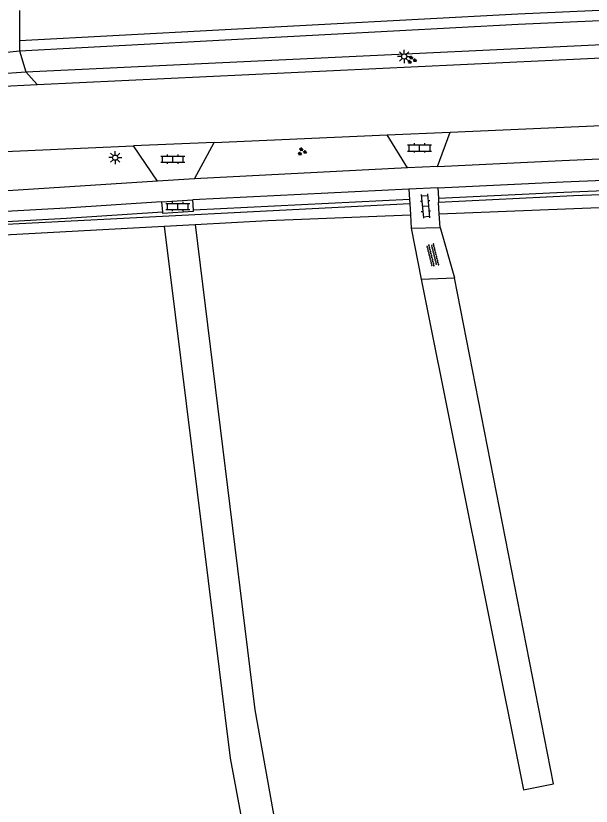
# Model space of a CAD drawing. Extents: x 128999 to 131010, y 395498 to 399007.
# Drawn here: x 129034.1 to 129089.3, y 396030.3 to 396106.1 of the extents above; entities that cross this region are included whole.
import ezdxf

# ---------------------------------------------------------------- set-up
doc = ezdxf.new("R2010")
doc.units = 0
for name, color, linetype in [('gg-afsc-hekwerk', 7, 'Continuous'), ('gg-knt-onverhard', 7, 'Continuous'), ('gg-knt-verharding', 7, 'Continuous'), ('gt-grn-groengrens', 7, 'Continuous'), ('gt-grn-groengrens NZ', 7, 'Continuous'), ('gt-grn-weggrens', 7, 'Continuous'), ('gt-symb-groenvak', 7, 'Continuous'), ('gt-symb-klinker verharding', 7, 'Continuous'), ('gt-symb-lichtmast', 7, 'Continuous'), ('gt-symb-overige verharding', 7, 'Continuous')]:
    doc.layers.add(name, color=color, linetype=linetype)

# ---------------------------------------------------------------- blocks, each defined once
blk = doc.blocks.new('gt0-KL1')
at = {"layer": 'gt-symb-klinker verharding'}
for p, q in [((-1.15, 0.3), (1.15, 0.3)), ((-1, -0.3), (-1, 0.3)), ((-0.5, 0.3), (-0.5, 0.45)), ((0, -0.3), (0, 0.3)), ((0.5, 0.3), (0.5, 0.45)), ((1, -0.3), (1, 0.3)), ((-1.15, -0.3), (1.15, -0.3)), ((-0.5, -0.45), (-0.5, -0.3)), ((0.5, -0.45), (0.5, -0.3))]:
    blk.add_line(p, q, dxfattribs=at)
blk = doc.blocks.new('gt0-GRVAK')
at = {"layer": 'gt-symb-groenvak'}
for p, q in [((-0.11, 0.189), (-0.228, 0.24)), ((-0.182, 0.153), (0.088, 0.153)), ((-0.091, 0.211), (-0.156, 0.322)), ((-0.047, 0.214), (-0.047, 0.393)), ((-0.004, 0.211), (0.061, 0.322)), ((0.015, 0.189), (0.133, 0.24)), ((0.262, -0.052), (0.197, 0.059)), ((0.305, -0.049), (0.305, 0.13)), ((0.349, -0.052), (0.414, 0.059)), ((-0.245, -0.228), (-0.363, -0.177)), ((-0.318, -0.264), (-0.047, -0.264)), ((-0.226, -0.206), (-0.291, -0.095)), ((-0.183, -0.203), (-0.183, -0.024)), ((-0.139, -0.206), (-0.074, -0.095)), ((-0.12, -0.228), (-0.002, -0.177)), ((0.243, -0.074), (0.125, -0.023)), ((0.17, -0.11), (0.441, -0.11)), ((0.368, -0.074), (0.486, -0.023))]:
    blk.add_line(p, q, dxfattribs=at)
blk = doc.blocks.new('gt0-LMAST')
at = {"layer": 'gt-symb-lichtmast'}
for p, q in [((-0.182, 0.173), (-0.447, 0.438)), ((-0.005, 0.246), (-0.005, 0.621)), ((0.172, 0.173), (0.437, 0.438)), ((-0.255, -0.004), (-0.63, -0.004)), ((-0.182, -0.181), (-0.447, -0.446)), ((-0.005, -0.254), (-0.005, -0.629)), ((0.437, -0.446), (0.172, -0.181)), ((0.245, -0.004), (0.62, -0.004))]:
    blk.add_line(p, q, dxfattribs=at)
blk.add_circle((-0.005, -0.004), 0.25, dxfattribs=at)
blk = doc.blocks.new('gt0-OVH')
at = {"layer": 'gt-symb-overige verharding'}
for points in [[(-0.972, 0.298), (-0.967, 0.308), (-0.965, 0.319), (-0.966, 0.33), (-0.971, 0.34), (-0.978, 0.348), (-0.988, 0.353), (-0.999, 0.355), (-1.01, 0.354), (-1.02, 0.349), (-1.028, 0.342), (-1.033, 0.332), (-1.035, 0.321), (-1.034, 0.31), (-1.029, 0.3), (-1.022, 0.292), (-1.012, 0.287), (-1.001, 0.285), (-0.99, 0.286), (-0.98, 0.291)], [(-0.872, 0.106), (-0.867, 0.116), (-0.865, 0.126), (-0.866, 0.137), (-0.871, 0.147), (-0.878, 0.156), (-0.888, 0.161), (-0.899, 0.163), (-0.91, 0.162), (-0.92, 0.157), (-0.928, 0.15), (-0.933, 0.14), (-0.935, 0.129), (-0.934, 0.118), (-0.929, 0.108), (-0.922, 0.1), (-0.912, 0.095), (-0.901, 0.092), (-0.89, 0.094), (-0.88, 0.098)], [(-0.772, 0.298), (-0.767, 0.308), (-0.765, 0.319), (-0.766, 0.33), (-0.771, 0.34), (-0.778, 0.348), (-0.788, 0.353), (-0.799, 0.355), (-0.81, 0.354), (-0.82, 0.349), (-0.828, 0.342), (-0.833, 0.332), (-0.835, 0.321), (-0.834, 0.31), (-0.829, 0.3), (-0.822, 0.292), (-0.812, 0.287), (-0.801, 0.285), (-0.79, 0.286), (-0.78, 0.291)], [(-0.672, 0.106), (-0.667, 0.116), (-0.665, 0.126), (-0.666, 0.137), (-0.671, 0.147), (-0.678, 0.156), (-0.688, 0.161), (-0.699, 0.163), (-0.71, 0.162), (-0.72, 0.157), (-0.728, 0.15), (-0.733, 0.14), (-0.735, 0.129), (-0.734, 0.118), (-0.729, 0.108), (-0.722, 0.1), (-0.712, 0.095), (-0.701, 0.092), (-0.69, 0.094), (-0.68, 0.098)], [(-0.572, 0.298), (-0.567, 0.308), (-0.565, 0.319), (-0.566, 0.33), (-0.571, 0.34), (-0.578, 0.348), (-0.588, 0.353), (-0.599, 0.355), (-0.61, 0.354), (-0.62, 0.349), (-0.628, 0.342), (-0.633, 0.332), (-0.635, 0.321), (-0.634, 0.31), (-0.629, 0.3), (-0.622, 0.292), (-0.612, 0.287), (-0.601, 0.285), (-0.59, 0.286), (-0.58, 0.291)], [(-0.472, 0.106), (-0.467, 0.116), (-0.465, 0.126), (-0.466, 0.137), (-0.471, 0.147), (-0.478, 0.156), (-0.488, 0.161), (-0.499, 0.163), (-0.51, 0.162), (-0.52, 0.157), (-0.528, 0.15), (-0.533, 0.14), (-0.535, 0.129), (-0.534, 0.118), (-0.529, 0.108), (-0.522, 0.1), (-0.512, 0.095), (-0.501, 0.092), (-0.49, 0.094), (-0.48, 0.098)], [(-0.372, 0.298), (-0.367, 0.308), (-0.365, 0.319), (-0.366, 0.33), (-0.371, 0.34), (-0.378, 0.348), (-0.388, 0.353), (-0.399, 0.355), (-0.41, 0.354), (-0.42, 0.349), (-0.428, 0.342), (-0.433, 0.332), (-0.435, 0.321), (-0.434, 0.31), (-0.429, 0.3), (-0.422, 0.292), (-0.412, 0.287), (-0.401, 0.285), (-0.39, 0.286), (-0.38, 0.291)], [(-0.272, 0.106), (-0.267, 0.116), (-0.265, 0.126), (-0.266, 0.137), (-0.271, 0.147), (-0.278, 0.156), (-0.288, 0.161), (-0.299, 0.163), (-0.31, 0.162), (-0.32, 0.157), (-0.328, 0.15), (-0.333, 0.14), (-0.335, 0.129), (-0.334, 0.118), (-0.329, 0.108), (-0.322, 0.1), (-0.312, 0.095), (-0.301, 0.092), (-0.29, 0.094), (-0.28, 0.098)], [(-0.172, 0.298), (-0.167, 0.308), (-0.165, 0.319), (-0.166, 0.33), (-0.171, 0.34), (-0.178, 0.348), (-0.188, 0.353), (-0.199, 0.355), (-0.21, 0.354), (-0.22, 0.349), (-0.228, 0.342), (-0.233, 0.332), (-0.235, 0.321), (-0.234, 0.31), (-0.229, 0.3), (-0.222, 0.292), (-0.212, 0.287), (-0.201, 0.285), (-0.19, 0.286), (-0.18, 0.291)], [(-0.072, 0.106), (-0.067, 0.116), (-0.065, 0.126), (-0.066, 0.137), (-0.071, 0.147), (-0.078, 0.156), (-0.088, 0.161), (-0.099, 0.163), (-0.11, 0.162), (-0.12, 0.157), (-0.128, 0.15), (-0.133, 0.14), (-0.135, 0.129), (-0.134, 0.118), (-0.129, 0.108), (-0.122, 0.1), (-0.112, 0.095), (-0.101, 0.092), (-0.09, 0.094), (-0.08, 0.098)], [(0.028, 0.298), (0.033, 0.308), (0.035, 0.319), (0.034, 0.33), (0.029, 0.34), (0.022, 0.348), (0.012, 0.353), (0.001, 0.355), (-0.01, 0.354), (-0.02, 0.349), (-0.028, 0.342), (-0.033, 0.332), (-0.035, 0.321), (-0.034, 0.31), (-0.029, 0.3), (-0.022, 0.292), (-0.012, 0.287), (-0.001, 0.285), (0.01, 0.286), (0.02, 0.291)], [(0.128, 0.106), (0.133, 0.116), (0.135, 0.126), (0.134, 0.137), (0.129, 0.147), (0.122, 0.156), (0.112, 0.161), (0.101, 0.163), (0.09, 0.162), (0.08, 0.157), (0.072, 0.15), (0.067, 0.14), (0.065, 0.129), (0.066, 0.118), (0.071, 0.108), (0.078, 0.1), (0.088, 0.095), (0.099, 0.092), (0.11, 0.094), (0.12, 0.098)], [(0.228, 0.298), (0.233, 0.308), (0.235, 0.319), (0.234, 0.33), (0.229, 0.34), (0.222, 0.348), (0.212, 0.353), (0.201, 0.355), (0.19, 0.354), (0.18, 0.349), (0.172, 0.342), (0.167, 0.332), (0.165, 0.321), (0.166, 0.31), (0.171, 0.3), (0.178, 0.292), (0.188, 0.287), (0.199, 0.285), (0.21, 0.286), (0.22, 0.291)], [(0.328, 0.106), (0.333, 0.116), (0.335, 0.126), (0.334, 0.137), (0.329, 0.147), (0.322, 0.156), (0.312, 0.161), (0.301, 0.163), (0.29, 0.162), (0.28, 0.157), (0.272, 0.15), (0.267, 0.14), (0.265, 0.129), (0.266, 0.118), (0.271, 0.108), (0.278, 0.1), (0.288, 0.095), (0.299, 0.092), (0.31, 0.094), (0.32, 0.098)], [(0.428, 0.298), (0.433, 0.308), (0.435, 0.319), (0.434, 0.33), (0.429, 0.34), (0.422, 0.348), (0.412, 0.353), (0.401, 0.355), (0.39, 0.354), (0.38, 0.349), (0.372, 0.342), (0.367, 0.332), (0.365, 0.321), (0.366, 0.31), (0.371, 0.3), (0.378, 0.292), (0.388, 0.287), (0.399, 0.285), (0.41, 0.286), (0.42, 0.291)], [(0.528, 0.106), (0.533, 0.116), (0.535, 0.126), (0.534, 0.137), (0.529, 0.147), (0.522, 0.156), (0.512, 0.161), (0.501, 0.163), (0.49, 0.162), (0.48, 0.157), (0.472, 0.15), (0.467, 0.14), (0.465, 0.129), (0.466, 0.118), (0.471, 0.108), (0.478, 0.1), (0.488, 0.095), (0.499, 0.092), (0.51, 0.094), (0.52, 0.098)], [(0.628, 0.298), (0.633, 0.308), (0.635, 0.319), (0.634, 0.33), (0.629, 0.34), (0.622, 0.348), (0.612, 0.353), (0.601, 0.355), (0.59, 0.354), (0.58, 0.349), (0.572, 0.342), (0.567, 0.332), (0.565, 0.321), (0.566, 0.31), (0.571, 0.3), (0.578, 0.292), (0.588, 0.287), (0.599, 0.285), (0.61, 0.286), (0.62, 0.291)], [(0.728, 0.106), (0.733, 0.116), (0.735, 0.126), (0.734, 0.137), (0.729, 0.147), (0.722, 0.156), (0.712, 0.161), (0.701, 0.163), (0.69, 0.162), (0.68, 0.157), (0.672, 0.15), (0.667, 0.14), (0.665, 0.129), (0.666, 0.118), (0.671, 0.108), (0.678, 0.1), (0.688, 0.095), (0.699, 0.092), (0.71, 0.094), (0.72, 0.098)], [(0.828, 0.298), (0.833, 0.308), (0.835, 0.319), (0.834, 0.33), (0.829, 0.34), (0.822, 0.348), (0.812, 0.353), (0.801, 0.355), (0.79, 0.354), (0.78, 0.349), (0.772, 0.342), (0.767, 0.332), (0.765, 0.321), (0.766, 0.31), (0.771, 0.3), (0.778, 0.292), (0.788, 0.287), (0.799, 0.285), (0.81, 0.286), (0.82, 0.291)], [(0.928, 0.106), (0.933, 0.116), (0.935, 0.126), (0.934, 0.137), (0.929, 0.147), (0.922, 0.156), (0.912, 0.161), (0.901, 0.163), (0.89, 0.162), (0.88, 0.157), (0.872, 0.15), (0.867, 0.14), (0.865, 0.129), (0.866, 0.118), (0.871, 0.108), (0.878, 0.1), (0.888, 0.095), (0.899, 0.092), (0.91, 0.094), (0.92, 0.098)], [(1.028, 0.298), (1.033, 0.308), (1.035, 0.319), (1.034, 0.33), (1.029, 0.34), (1.022, 0.348), (1.012, 0.353), (1.001, 0.355), (0.99, 0.354), (0.98, 0.349), (0.972, 0.342), (0.967, 0.332), (0.965, 0.321), (0.966, 0.31), (0.971, 0.3), (0.978, 0.292), (0.988, 0.287), (0.999, 0.285), (1.01, 0.286), (1.02, 0.291)], [(-0.972, -0.142), (-0.967, -0.132), (-0.965, -0.121), (-0.966, -0.11), (-0.971, -0.1), (-0.978, -0.092), (-0.988, -0.087), (-0.999, -0.085), (-1.01, -0.086), (-1.02, -0.091), (-1.028, -0.098), (-1.033, -0.108), (-1.035, -0.119), (-1.034, -0.13), (-1.029, -0.14), (-1.022, -0.148), (-1.012, -0.153), (-1.001, -0.155), (-0.99, -0.154), (-0.98, -0.149)], [(-0.872, -0.334), (-0.867, -0.324), (-0.865, -0.314), (-0.866, -0.303), (-0.871, -0.293), (-0.878, -0.284), (-0.888, -0.279), (-0.899, -0.277), (-0.91, -0.278), (-0.92, -0.283), (-0.928, -0.29), (-0.933, -0.3), (-0.935, -0.311), (-0.934, -0.322), (-0.929, -0.332), (-0.922, -0.34), (-0.912, -0.345), (-0.901, -0.348), (-0.89, -0.346), (-0.88, -0.342)], [(-0.772, -0.142), (-0.767, -0.132), (-0.765, -0.121), (-0.766, -0.11), (-0.771, -0.1), (-0.778, -0.092), (-0.788, -0.087), (-0.799, -0.085), (-0.81, -0.086), (-0.82, -0.091), (-0.828, -0.098), (-0.833, -0.108), (-0.835, -0.119), (-0.834, -0.13), (-0.829, -0.14), (-0.822, -0.148), (-0.812, -0.153), (-0.801, -0.155), (-0.79, -0.154), (-0.78, -0.149)], [(-0.672, -0.334), (-0.667, -0.324), (-0.665, -0.314), (-0.666, -0.303), (-0.671, -0.293), (-0.678, -0.284), (-0.688, -0.279), (-0.699, -0.277), (-0.71, -0.278), (-0.72, -0.283), (-0.728, -0.29), (-0.733, -0.3), (-0.735, -0.311), (-0.734, -0.322), (-0.729, -0.332), (-0.722, -0.34), (-0.712, -0.345), (-0.701, -0.348), (-0.69, -0.346), (-0.68, -0.342)], [(-0.572, -0.142), (-0.567, -0.132), (-0.565, -0.121), (-0.566, -0.11), (-0.571, -0.1), (-0.578, -0.092), (-0.588, -0.087), (-0.599, -0.085), (-0.61, -0.086), (-0.62, -0.091), (-0.628, -0.098), (-0.633, -0.108), (-0.635, -0.119), (-0.634, -0.13), (-0.629, -0.14), (-0.622, -0.148), (-0.612, -0.153), (-0.601, -0.155), (-0.59, -0.154), (-0.58, -0.149)], [(-0.472, -0.334), (-0.467, -0.324), (-0.465, -0.314), (-0.466, -0.303), (-0.471, -0.293), (-0.478, -0.284), (-0.488, -0.279), (-0.499, -0.277), (-0.51, -0.278), (-0.52, -0.283), (-0.528, -0.29), (-0.533, -0.3), (-0.535, -0.311), (-0.534, -0.322), (-0.529, -0.332), (-0.522, -0.34), (-0.512, -0.345), (-0.501, -0.348), (-0.49, -0.346), (-0.48, -0.342)], [(-0.372, -0.142), (-0.367, -0.132), (-0.365, -0.121), (-0.366, -0.11), (-0.371, -0.1), (-0.378, -0.092), (-0.388, -0.087), (-0.399, -0.085), (-0.41, -0.086), (-0.42, -0.091), (-0.428, -0.098), (-0.433, -0.108), (-0.435, -0.119), (-0.434, -0.13), (-0.429, -0.14), (-0.422, -0.148), (-0.412, -0.153), (-0.401, -0.155), (-0.39, -0.154), (-0.38, -0.149)], [(-0.272, -0.334), (-0.267, -0.324), (-0.265, -0.314), (-0.266, -0.303), (-0.271, -0.293), (-0.278, -0.284), (-0.288, -0.279), (-0.299, -0.277), (-0.31, -0.278), (-0.32, -0.283), (-0.328, -0.29), (-0.333, -0.3), (-0.335, -0.311), (-0.334, -0.322), (-0.329, -0.332), (-0.322, -0.34), (-0.312, -0.345), (-0.301, -0.348), (-0.29, -0.346), (-0.28, -0.342)], [(-0.172, -0.142), (-0.167, -0.132), (-0.165, -0.121), (-0.166, -0.11), (-0.171, -0.1), (-0.178, -0.092), (-0.188, -0.087), (-0.199, -0.085), (-0.21, -0.086), (-0.22, -0.091), (-0.228, -0.098), (-0.233, -0.108), (-0.235, -0.119), (-0.234, -0.13), (-0.229, -0.14), (-0.222, -0.148), (-0.212, -0.153), (-0.201, -0.155), (-0.19, -0.154), (-0.18, -0.149)], [(-0.072, -0.334), (-0.067, -0.324), (-0.065, -0.314), (-0.066, -0.303), (-0.071, -0.293), (-0.078, -0.284), (-0.088, -0.279), (-0.099, -0.277), (-0.11, -0.278), (-0.12, -0.283), (-0.128, -0.29), (-0.133, -0.3), (-0.135, -0.311), (-0.134, -0.322), (-0.129, -0.332), (-0.122, -0.34), (-0.112, -0.345), (-0.101, -0.348), (-0.09, -0.346), (-0.08, -0.342)], [(0.028, -0.142), (0.033, -0.132), (0.035, -0.121), (0.034, -0.11), (0.029, -0.1), (0.022, -0.092), (0.012, -0.087), (0.001, -0.085), (-0.01, -0.086), (-0.02, -0.091), (-0.028, -0.098), (-0.033, -0.108), (-0.035, -0.119), (-0.034, -0.13), (-0.029, -0.14), (-0.022, -0.148), (-0.012, -0.153), (-0.001, -0.155), (0.01, -0.154), (0.02, -0.149)], [(0.128, -0.334), (0.133, -0.324), (0.135, -0.314), (0.134, -0.303), (0.129, -0.293), (0.122, -0.284), (0.112, -0.279), (0.101, -0.277), (0.09, -0.278), (0.08, -0.283), (0.072, -0.29), (0.067, -0.3), (0.065, -0.311), (0.066, -0.322), (0.071, -0.332), (0.078, -0.34), (0.088, -0.345), (0.099, -0.348), (0.11, -0.346), (0.12, -0.342)], [(0.228, -0.142), (0.233, -0.132), (0.235, -0.121), (0.234, -0.11), (0.229, -0.1), (0.222, -0.092), (0.212, -0.087), (0.201, -0.085), (0.19, -0.086), (0.18, -0.091), (0.172, -0.098), (0.167, -0.108), (0.165, -0.119), (0.166, -0.13), (0.171, -0.14), (0.178, -0.148), (0.188, -0.153), (0.199, -0.155), (0.21, -0.154), (0.22, -0.149)], [(0.328, -0.334), (0.333, -0.324), (0.335, -0.314), (0.334, -0.303), (0.329, -0.293), (0.322, -0.284), (0.312, -0.279), (0.301, -0.277), (0.29, -0.278), (0.28, -0.283), (0.272, -0.29), (0.267, -0.3), (0.265, -0.311), (0.266, -0.322), (0.271, -0.332), (0.278, -0.34), (0.288, -0.345), (0.299, -0.348), (0.31, -0.346), (0.32, -0.342)], [(0.428, -0.142), (0.433, -0.132), (0.435, -0.121), (0.434, -0.11), (0.429, -0.1), (0.422, -0.092), (0.412, -0.087), (0.401, -0.085), (0.39, -0.086), (0.38, -0.091), (0.372, -0.098), (0.367, -0.108), (0.365, -0.119), (0.366, -0.13), (0.371, -0.14), (0.378, -0.148), (0.388, -0.153), (0.399, -0.155), (0.41, -0.154), (0.42, -0.149)], [(0.528, -0.334), (0.533, -0.324), (0.535, -0.314), (0.534, -0.303), (0.529, -0.293), (0.522, -0.284), (0.512, -0.279), (0.501, -0.277), (0.49, -0.278), (0.48, -0.283), (0.472, -0.29), (0.467, -0.3), (0.465, -0.311), (0.466, -0.322), (0.471, -0.332), (0.478, -0.34), (0.488, -0.345), (0.499, -0.348), (0.51, -0.346), (0.52, -0.342)], [(0.628, -0.142), (0.633, -0.132), (0.635, -0.121), (0.634, -0.11), (0.629, -0.1), (0.622, -0.092), (0.612, -0.087), (0.601, -0.085), (0.59, -0.086), (0.58, -0.091), (0.572, -0.098), (0.567, -0.108), (0.565, -0.119), (0.566, -0.13), (0.571, -0.14), (0.578, -0.148), (0.588, -0.153), (0.599, -0.155), (0.61, -0.154), (0.62, -0.149)], [(0.728, -0.334), (0.733, -0.324), (0.735, -0.314), (0.734, -0.303), (0.729, -0.293), (0.722, -0.284), (0.712, -0.279), (0.701, -0.277), (0.69, -0.278), (0.68, -0.283), (0.672, -0.29), (0.667, -0.3), (0.665, -0.311), (0.666, -0.322), (0.671, -0.332), (0.678, -0.34), (0.688, -0.345), (0.699, -0.348), (0.71, -0.346), (0.72, -0.342)], [(0.828, -0.142), (0.833, -0.132), (0.835, -0.121), (0.834, -0.11), (0.829, -0.1), (0.822, -0.092), (0.812, -0.087), (0.801, -0.085), (0.79, -0.086), (0.78, -0.091), (0.772, -0.098), (0.767, -0.108), (0.765, -0.119), (0.766, -0.13), (0.771, -0.14), (0.778, -0.148), (0.788, -0.153), (0.799, -0.155), (0.81, -0.154), (0.82, -0.149)], [(0.928, -0.334), (0.933, -0.324), (0.935, -0.314), (0.934, -0.303), (0.929, -0.293), (0.922, -0.284), (0.912, -0.279), (0.901, -0.277), (0.89, -0.278), (0.88, -0.283), (0.872, -0.29), (0.867, -0.3), (0.865, -0.311), (0.866, -0.322), (0.871, -0.332), (0.878, -0.34), (0.888, -0.345), (0.899, -0.348), (0.91, -0.346), (0.92, -0.342)], [(1.028, -0.142), (1.033, -0.132), (1.035, -0.121), (1.034, -0.11), (1.029, -0.1), (1.022, -0.092), (1.012, -0.087), (1.001, -0.085), (0.99, -0.086), (0.98, -0.091), (0.972, -0.098), (0.967, -0.108), (0.965, -0.119), (0.966, -0.13), (0.971, -0.14), (0.978, -0.148), (0.988, -0.153), (0.999, -0.155), (1.01, -0.154), (1.02, -0.149)]]:
    blk.add_lwpolyline(points, close=True, dxfattribs=at)

msp = doc.modelspace()

# ---------------------------------------------------------------- linework, layer by layer
at = {"layer": 'gg-afsc-hekwerk'}
msp.add_line((129072.021, 396085.718), (129074.798, 396085.786), dxfattribs=at)
at = {"layer": 'gg-knt-onverhard'}
for p, q in [((129072.021, 396085.718), (129072.98, 396080.82)), ((129074.798, 396085.786), (129076.158, 396080.965))]:
    msp.add_line(p, q, dxfattribs=at)
for points in [[(129051.28, 396086.08), (129056.995, 396039.53), (129092.299, 395842.341), (129113.036, 395754.916), (129117.619, 395744.317), (129131.584, 395668.221), (129136.161, 395639.868), (129137.026, 395637.936), (129140.686, 395635.131), (129142.244, 395631.235), (129140.998, 395626.404), (129137.943, 395623.099)], [(129048.322, 396085.92), (129054.653, 396034.914), (129091.578, 395837.282), (129110.938, 395753.149), (129116.388, 395740.059), (129127.017, 395683.811), (129134.164, 395639.546), (129135.781, 395636.378), (129139.363, 395633.807), (129140.297, 395631.469), (129138.817, 395627.262), (129136.246, 395624.511)], [(129072.98, 396080.82), (129082.785, 396031.882), (129085.653, 396032.457), (129076.158, 396080.965)]]:
    msp.add_lwpolyline(points, dxfattribs=at)
at = {"layer": 'gg-knt-verharding'}
for p, q in [((129034.44, 396106.59), (129034.44, 396103.721)), ((129034.44, 396103.721), (129034.44, 396102.72)), ((129029.17, 396102.2), (129034.44, 396102.72)), ((129027.97, 396100.25), (129035.05, 396100.7)), ((129036.11, 396099.5), (129035.05, 396100.7)), ((129026.93, 396099.02), (129036.11, 396099.5)), ((129053.105, 396093.942), (129069.705, 396094.668)), ((129069.705, 396094.668), (129075.766, 396094.932)), ((129071.668, 396091.495), (129069.705, 396094.668)), ((129074.524, 396091.629), (129075.766, 396094.932)), ((129053.105, 396093.942), (129045.357, 396093.604)), ((129051.208, 396090.438), (129053.105, 396093.942)), ((129030.665, 396092.962), (129045.357, 396093.604)), ((129047.665, 396090.224), (129045.357, 396093.604)), ((129071.668, 396091.495), (129051.208, 396090.438)), ((129074.524, 396091.629), (129071.668, 396091.495)), ((129047.665, 396090.224), (129030.855, 396089.16)), ((129051.208, 396090.438), (129047.665, 396090.224)), ((129071.8, 396089.462), (129051.069, 396088.449)), ((129074.568, 396089.589), (129071.8, 396089.462)), ((129071.8, 396089.462), (129071.855, 396088.463)), ((129074.568, 396089.589), (129074.618, 396088.59)), ((129048.063, 396088.252), (129051.069, 396088.449)), ((129051.119, 396087.45), (129051.069, 396088.449)), ((129071.855, 396088.463), (129071.878, 396088.042)), ((129074.618, 396088.59), (129074.639, 396088.18)), ((129048.063, 396088.252), (129048.159, 396087.256)), ((129071.878, 396088.042), (129071.942, 396086.995)), ((129074.711, 396087.104), (129074.639, 396088.18)), ((129071.942, 396086.995), (129072.021, 396085.718)), ((129074.798, 396085.786), (129074.711, 396087.104))]:
    msp.add_line(p, q, dxfattribs=at)
for points in [[(129034.44, 396102.72), (129082.28, 396105.28), (129117.25, 396106.86), (129285.77, 396110.39), (129318.856, 396111.119)], [(129035.05, 396100.7), (129117.32, 396104.61), (129318.9, 396109.13)], [(129036.11, 396099.5), (129117.35, 396103.33), (129143.436, 396103.908), (129143.425, 396104.402)], [(129075.766, 396094.932), (129117.15, 396096.74), (129143.603, 396097.484)], [(129074.524, 396091.629), (129086.498, 396092.215), (129097.286, 396092.686), (129111.341, 396093.213), (129122.483, 396093.537), (129137.493, 396093.92), (129182.09, 396094.852)], [(129074.568, 396089.589), (129086.606, 396090.164), (129097.427, 396090.616), (129111.672, 396091.174), (129122.687, 396091.513), (129137.503, 396091.87), (129157.051, 396092.282)], [(129048.063, 396088.252), (129038.88, 396087.64), (129027.363, 396086.997), (129014.49, 396086.589)], [(129048.159, 396087.256), (129048.167, 396087.168), (129051.124, 396087.353), (129051.119, 396087.45)]]:
    msp.add_lwpolyline(points, dxfattribs=at)
at = {"layer": 'gt-grn-groengrens'}
msp.add_line((129048.322, 396085.92), (129051.28, 396086.08), dxfattribs=at)
for points in [[(129157.139, 396090.862), (129122.395, 396090.177), (129103.985, 396089.437), (129087.6, 396088.831), (129074.639, 396088.18)], [(129074.711, 396087.104), (129096.508, 396087.962), (129119.931, 396089.036), (129139.915, 396089.466), (129157.212, 396089.687), (129157.139, 396090.862)], [(129071.878, 396088.042), (129033.153, 396086.086), (129020.692, 396085.399), (129013.93, 396085.166)], [(129051.28, 396086.08), (129058.258, 396086.457), (129071.942, 396086.995)], [(129014.966, 396084.168), (129026.454, 396084.737), (129048.322, 396085.92)]]:
    msp.add_lwpolyline(points, dxfattribs=at)
at = {"layer": 'gt-grn-groengrens NZ'}
msp.add_line((129071.855, 396088.463), (129051.119, 396087.45), dxfattribs=at)
for points in [[(129034.44, 396103.721), (129082.231, 396106.279), (129117.217, 396107.86), (129285.749, 396111.39), (129318.834, 396112.119)], [(129074.618, 396088.59), (129086.651, 396089.165), (129097.467, 396089.617), (129111.707, 396090.175), (129122.714, 396090.513), (129137.526, 396090.87), (129157.113, 396091.283)], [(129048.159, 396087.256), (129038.941, 396086.642), (129027.407, 396085.998), (129013.523, 396085.557)]]:
    msp.add_lwpolyline(points, dxfattribs=at)
at = {"layer": 'gt-grn-weggrens'}
for p, q in [((129034.44, 396102.72), (129035.05, 396100.7)), ((129072.98, 396080.82), (129076.158, 396080.965))]:
    msp.add_line(p, q, dxfattribs=at)

# ---------------------------------------------------------------- block references
at = {"layer": 'gt-symb-groenvak'}
for p in [(129072.067, 396101.851), (129061.53, 396093.058)]:
    msp.add_blockref('gt0-GRVAK', p, dxfattribs=at)
at = {"layer": 'gt-symb-klinker verharding'}
for p in [(129072.822, 396093.416), (129049.147, 396092.336), (129049.623, 396087.8)]:
    msp.add_blockref('gt0-KL1', p, dxfattribs=at)
at = {"layer": 'gt-symb-klinker verharding', "rotation": -84.89375827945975}
msp.add_blockref('gt0-KL1', (129073.384, 396087.843), dxfattribs=at)
at = {"layer": 'gt-symb-lichtmast'}
for p in [(129071.341, 396102.185), (129043.623, 396092.485)]:
    msp.add_blockref('gt0-LMAST', p, dxfattribs=at)
at = {"layer": 'gt-symb-overige verharding', "rotation": -76.11658196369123}
msp.add_blockref('gt0-OVH', (129074.075, 396083.134), dxfattribs=at)

doc.saveas('drawing.dxf')
